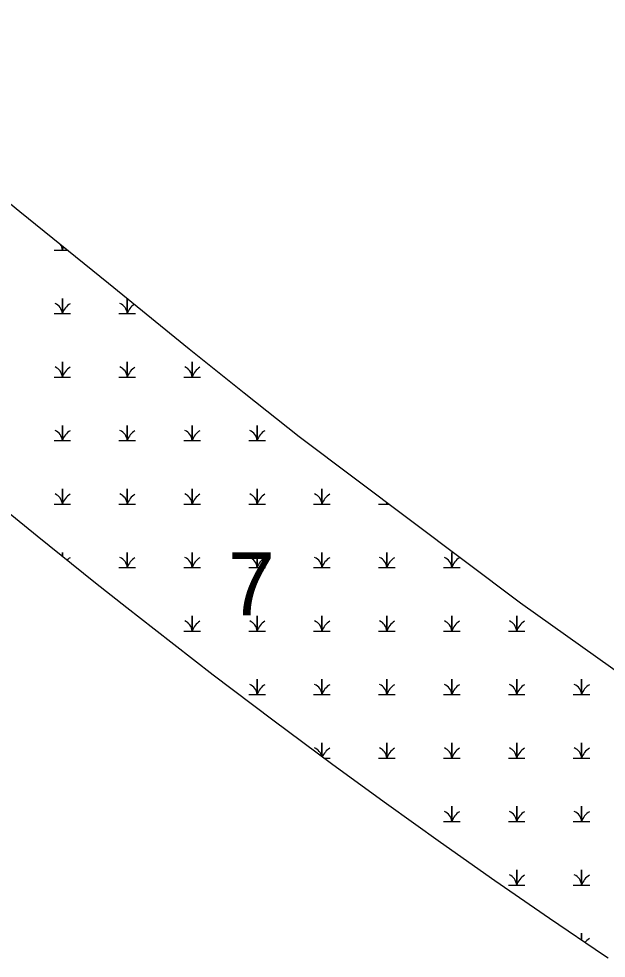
# Model space of a CAD drawing. Extents: x 2071991 to 2268989, y 436479 to 469629.
# Drawn here: x 2076308 to 2076916, y 466592 to 467565 of the extents above; entities that cross this region are included whole.
import ezdxf

# ---------------------------------------------------------------- set-up
doc = ezdxf.new("R2010")
doc.units = 0
for name, color, linetype in [('approx_PSA', 7, 'Continuous'), ('Default', 7, 'Continuous'), ('Exist Hydro Swamp or Marsh', 7, 'Continuous')]:
    doc.layers.add(name, color=color, linetype=linetype)

msp = doc.modelspace()

# ---------------------------------------------------------------- linework, layer by layer
at = {"layer": 'approx_PSA'}
for p, q in [((2075785.67, 467790.75), (2076308.97, 467365.77)), ((2076308.97, 467365.77), (2076400.66, 467291.31)), ((2076400.66, 467291.31), (2076484.34, 467223.35)), ((2076484.34, 467223.35), (2076541.06, 467177.72)), ((2076541.06, 467177.72), (2076598.19, 467132.62)), ((2076598.19, 467132.62), (2076827.36, 466960.06)), ((2076326.74, 467029.28), (2076243.05, 467097.24)), ((2076387.1, 466980.74), (2076326.74, 467029.28)), ((2076419.7, 466955.02), (2076387.1, 466980.74)), ((2076827.36, 466960.06), (2076939.05, 466880.59)), ((2076419.66, 466954.94), (2076419.7, 466955.02)), ((2076419.73, 466955.01), (2076419.66, 466954.94)), ((2076447.91, 466932.78), (2076419.73, 466955.01)), ((2076509.18, 466885.39), (2076447.91, 466932.78)), ((2076570.9, 466838.6), (2076509.18, 466885.39)), ((2076633.06, 466792.39), (2076570.9, 466838.6)), ((2076688.61, 466751.88), (2076633.06, 466792.39)), ((2076744.49, 466711.84), (2076688.61, 466751.88)), ((2076800.71, 466672.27), (2076744.49, 466711.84)), ((2076857.26, 466633.18), (2076800.71, 466672.27)), ((2076914.14, 466594.57), (2076857.26, 466633.18)), ((2076917.94, 466592.04), (2076914.14, 466594.57))]:
    msp.add_line(p, q, dxfattribs=at)
at = {"layer": 'Exist Hydro Swamp or Marsh'}
msp.add_line((2076623.61, 466799.42), (2076630.35, 466799.42), dxfattribs=at)
for points in [[(2076344.34, 467325.66), (2076352.94, 467325.66), (2076352.94, 467330.06)], [(2076352.94, 467330.06), (2076352.94, 467325.66), (2076358.35, 467325.66)], [(2076344.34, 467259.88), (2076352.94, 467259.88), (2076352.94, 467275.66), (2076352.94, 467259.88), (2076361.54, 467259.88)], [(2076411.54, 467259.88), (2076420.14, 467259.88), (2076420.14, 467275.49)], [(2076420.14, 467275.49), (2076420.14, 467259.88), (2076428.74, 467259.88)], [(2076344.34, 467194.1), (2076352.94, 467194.1), (2076352.94, 467209.88), (2076352.94, 467194.1), (2076361.54, 467194.1)], [(2076411.54, 467194.1), (2076420.14, 467194.1), (2076420.14, 467209.88), (2076420.14, 467194.1), (2076428.74, 467194.1)], [(2076478.74, 467194.1), (2076487.34, 467194.1), (2076487.34, 467209.88), (2076487.34, 467194.1), (2076495.95, 467194.1)], [(2076344.34, 467128.32), (2076352.94, 467128.32), (2076352.94, 467144.1), (2076352.94, 467128.32), (2076361.54, 467128.32)], [(2076411.54, 467128.32), (2076420.14, 467128.32), (2076420.14, 467144.1), (2076420.14, 467128.32), (2076428.74, 467128.32)], [(2076478.74, 467128.32), (2076487.34, 467128.32), (2076487.34, 467144.1), (2076487.34, 467128.32), (2076495.95, 467128.32)], [(2076545.95, 467128.32), (2076554.55, 467128.32), (2076554.55, 467144.1), (2076554.55, 467128.32), (2076563.15, 467128.32)], [(2076344.34, 467062.54), (2076352.94, 467062.54), (2076352.94, 467078.32), (2076352.94, 467062.54), (2076361.54, 467062.54)], [(2076411.54, 467062.54), (2076420.14, 467062.54), (2076420.14, 467078.32), (2076420.14, 467062.54), (2076428.74, 467062.54)], [(2076478.74, 467062.54), (2076487.34, 467062.54), (2076487.34, 467078.32), (2076487.34, 467062.54), (2076495.95, 467062.54)], [(2076545.95, 467062.54), (2076554.55, 467062.54), (2076554.55, 467078.32), (2076554.55, 467062.54), (2076563.15, 467062.54)], [(2076613.15, 467062.54), (2076621.75, 467062.54), (2076621.75, 467078.32), (2076621.75, 467062.54), (2076630.35, 467062.54)], [(2076680.35, 467062.54), (2076688.95, 467062.54), (2076688.95, 467064.28)], [(2076688.95, 467064.28), (2076688.95, 467062.54), (2076691.26, 467062.54)], [(2076352.94, 467008.21), (2076352.94, 467012.54), (2076352.94, 467008.21)], [(2076411.54, 466996.76), (2076420.14, 466996.76), (2076420.14, 467012.54), (2076420.14, 466996.76), (2076428.74, 466996.76)], [(2076478.74, 466996.76), (2076487.34, 466996.76), (2076487.34, 467012.54), (2076487.34, 466996.76), (2076495.95, 466996.76)], [(2076545.95, 466996.76), (2076554.55, 466996.76), (2076554.55, 467012.54), (2076554.55, 466996.76), (2076563.15, 466996.76)], [(2076613.15, 466996.76), (2076621.75, 466996.76), (2076621.75, 467012.54), (2076621.75, 466996.76), (2076630.35, 466996.76)], [(2076680.35, 466996.76), (2076688.95, 466996.76), (2076688.95, 467012.54), (2076688.95, 466996.76), (2076697.56, 466996.76)], [(2076747.56, 466996.76), (2076756.16, 466996.76), (2076756.16, 467012.54), (2076756.16, 466996.76), (2076764.76, 466996.76)], [(2076478.74, 466930.98), (2076487.34, 466930.98), (2076487.34, 466946.76), (2076487.34, 466930.98), (2076495.95, 466930.98)], [(2076545.95, 466930.98), (2076554.55, 466930.98), (2076554.55, 466946.76), (2076554.55, 466930.98), (2076563.15, 466930.98)], [(2076613.15, 466930.98), (2076621.75, 466930.98), (2076621.75, 466946.76), (2076621.75, 466930.98), (2076630.35, 466930.98)], [(2076680.35, 466930.98), (2076688.95, 466930.98), (2076688.95, 466946.76), (2076688.95, 466930.98), (2076697.56, 466930.98)], [(2076747.56, 466930.98), (2076756.16, 466930.98), (2076756.16, 466946.76), (2076756.16, 466930.98), (2076764.76, 466930.98)], [(2076814.76, 466930.98), (2076823.36, 466930.98), (2076823.36, 466946.76), (2076823.36, 466930.98), (2076831.96, 466930.98)], [(2076545.95, 466865.2), (2076554.55, 466865.2), (2076554.55, 466880.98), (2076554.55, 466865.2), (2076563.15, 466865.2)], [(2076613.15, 466865.2), (2076621.75, 466865.2), (2076621.75, 466880.98), (2076621.75, 466865.2), (2076630.35, 466865.2)], [(2076680.35, 466865.2), (2076688.95, 466865.2), (2076688.95, 466880.98), (2076688.95, 466865.2), (2076697.56, 466865.2)], [(2076747.56, 466865.2), (2076756.16, 466865.2), (2076756.16, 466880.98), (2076756.16, 466865.2), (2076764.76, 466865.2)], [(2076814.76, 466865.2), (2076823.36, 466865.2), (2076823.36, 466880.98), (2076823.36, 466865.2), (2076831.96, 466865.2)], [(2076881.96, 466865.2), (2076890.56, 466865.2), (2076890.56, 466880.98), (2076890.56, 466865.2), (2076899.16, 466865.2)], [(2076621.75, 466800.8), (2076621.75, 466815.2), (2076621.75, 466800.8)], [(2076680.35, 466799.42), (2076688.95, 466799.42), (2076688.95, 466815.2), (2076688.95, 466799.42), (2076697.56, 466799.42)], [(2076747.56, 466799.42), (2076756.16, 466799.42), (2076756.16, 466815.2), (2076756.16, 466799.42), (2076764.76, 466799.42)], [(2076814.76, 466799.42), (2076823.36, 466799.42), (2076823.36, 466815.2), (2076823.36, 466799.42), (2076831.96, 466799.42)], [(2076881.96, 466799.42), (2076890.56, 466799.42), (2076890.56, 466815.2), (2076890.56, 466799.42), (2076899.16, 466799.42)], [(2076747.56, 466733.64), (2076756.16, 466733.64), (2076756.16, 466749.42), (2076756.16, 466733.64), (2076764.76, 466733.64)], [(2076814.76, 466733.64), (2076823.36, 466733.64), (2076823.36, 466749.42), (2076823.36, 466733.64), (2076831.96, 466733.64)], [(2076881.96, 466733.64), (2076890.56, 466733.64), (2076890.56, 466749.42), (2076890.56, 466733.64), (2076899.16, 466733.64)], [(2076814.76, 466667.86), (2076823.36, 466667.86), (2076823.36, 466683.64), (2076823.36, 466667.86), (2076831.96, 466667.86)], [(2076881.96, 466667.86), (2076890.56, 466667.86), (2076890.56, 466683.64), (2076890.56, 466667.86), (2076899.16, 466667.86)], [(2076890.56, 466610.58), (2076890.56, 466617.86), (2076890.56, 466610.58)]]:
    msp.add_lwpolyline(points, dxfattribs=at)
for centre, radius, start, end in [((2076340.67, 467324.78), 12.3, 66.67022, 67.53497), ((2076340.67, 467324.78), 12.3, 4.14034, 35.16827), ((2076371.18, 467319.6), 19.22, 151.05001, 161.62219), ((2076340.67, 467259), 12.3, 4.14034, 67.53497), ((2076371.18, 467253.82), 19.22, 122.12745, 161.62219), ((2076407.87, 467259), 12.3, 4.14034, 67.53497), ((2076438.38, 467253.82), 19.22, 124.8662, 161.62219), ((2076340.67, 467193.21), 12.3, 4.14034, 67.53497), ((2076371.18, 467188.04), 19.22, 122.12745, 161.62219), ((2076407.87, 467193.21), 12.3, 4.14034, 67.53497), ((2076438.38, 467188.04), 19.22, 122.12745, 161.62219), ((2076475.08, 467193.21), 12.3, 4.14034, 67.53497), ((2076505.59, 467188.04), 19.22, 122.12745, 161.62219), ((2076340.67, 467127.43), 12.3, 4.14034, 67.53497), ((2076371.18, 467122.26), 19.22, 122.12745, 161.62219), ((2076407.87, 467127.43), 12.3, 4.14034, 67.53497), ((2076438.38, 467122.26), 19.22, 122.12745, 161.62219), ((2076475.08, 467127.43), 12.3, 4.14034, 67.53497), ((2076505.59, 467122.26), 19.22, 122.12745, 161.62219), ((2076542.28, 467127.43), 12.3, 4.14034, 67.53497), ((2076572.79, 467122.26), 19.22, 122.12745, 161.62219), ((2076340.67, 467061.65), 12.3, 4.14034, 67.53497), ((2076371.18, 467056.48), 19.22, 122.12745, 161.62219), ((2076407.87, 467061.65), 12.3, 4.14034, 67.53497), ((2076438.38, 467056.48), 19.22, 122.12745, 161.62219), ((2076475.08, 467061.65), 12.3, 4.14034, 67.53497), ((2076505.59, 467056.48), 19.22, 122.12745, 161.62219), ((2076542.28, 467061.65), 12.3, 4.14034, 67.53497), ((2076572.79, 467056.48), 19.22, 122.12745, 161.62219), ((2076609.48, 467061.65), 12.3, 4.14034, 67.53497), ((2076639.99, 467056.48), 19.22, 122.12745, 161.62219), ((2076676.69, 467061.65), 12.3, 4.14034, 13.42822), ((2076707.2, 467056.48), 19.22, 157.30362, 161.62219), ((2076371.18, 466990.7), 19.22, 122.12745, 134.58248), ((2076407.87, 466995.87), 12.3, 4.14034, 67.53497), ((2076438.38, 466990.7), 19.22, 122.12745, 161.62219), ((2076475.08, 466995.87), 12.3, 4.14034, 67.53497), ((2076505.59, 466990.7), 19.22, 122.12745, 161.62219), ((2076542.28, 466995.87), 12.3, 4.14034, 67.53497), ((2076572.79, 466990.7), 19.22, 122.12745, 161.62219), ((2076609.48, 466995.87), 12.3, 4.14034, 67.53497), ((2076639.99, 466990.7), 19.22, 122.12745, 161.62219), ((2076676.69, 466995.87), 12.3, 4.14034, 67.53497), ((2076707.2, 466990.7), 19.22, 122.12745, 161.62219), ((2076743.89, 466995.87), 12.3, 4.14034, 67.53497), ((2076774.4, 466990.7), 19.22, 122.12745, 161.62219), ((2076475.08, 466930.09), 12.3, 4.14034, 67.53497), ((2076505.59, 466924.92), 19.22, 122.12745, 161.62219), ((2076542.28, 466930.09), 12.3, 4.14034, 67.53497), ((2076572.79, 466924.92), 19.22, 122.12745, 161.62219), ((2076609.48, 466930.09), 12.3, 4.14034, 67.53497), ((2076639.99, 466924.92), 19.22, 122.12745, 161.62219), ((2076676.69, 466930.09), 12.3, 4.14034, 67.53497), ((2076707.2, 466924.92), 19.22, 122.12745, 161.62219), ((2076743.89, 466930.09), 12.3, 4.14034, 67.53497), ((2076774.4, 466924.92), 19.22, 122.12745, 161.62219), ((2076811.09, 466930.09), 12.3, 4.14034, 67.53497), ((2076841.6, 466924.92), 19.22, 122.12745, 161.62219), ((2076542.28, 466864.31), 12.3, 4.14034, 67.53497), ((2076572.79, 466859.14), 19.22, 122.12745, 161.62219), ((2076609.48, 466864.31), 12.3, 4.14034, 67.53497), ((2076639.99, 466859.14), 19.22, 122.12745, 161.62219), ((2076676.69, 466864.31), 12.3, 4.14034, 67.53497), ((2076707.2, 466859.14), 19.22, 122.12745, 161.62219), ((2076743.89, 466864.31), 12.3, 4.14034, 67.53497), ((2076774.4, 466859.14), 19.22, 122.12745, 161.62219), ((2076811.09, 466864.31), 12.3, 4.14034, 67.53497), ((2076841.6, 466859.14), 19.22, 122.12745, 161.62219), ((2076878.3, 466864.31), 12.3, 4.14034, 67.53497), ((2076908.81, 466859.14), 19.22, 122.12745, 161.62219), ((2076609.48, 466798.53), 12.3, 11.39419, 67.53497), ((2076676.69, 466798.53), 12.3, 4.14034, 67.53497), ((2076743.89, 466798.53), 12.3, 4.14034, 67.53497), ((2076811.09, 466798.53), 12.3, 4.14034, 67.53497), ((2076878.3, 466798.53), 12.3, 4.14034, 67.53497), ((2076639.99, 466793.36), 19.22, 122.12745, 158.16488), ((2076707.2, 466793.36), 19.22, 122.12745, 161.62219), ((2076774.4, 466793.36), 19.22, 122.12745, 161.62219), ((2076841.6, 466793.36), 19.22, 122.12745, 161.62219), ((2076908.81, 466793.36), 19.22, 122.12745, 161.62219), ((2076743.89, 466732.75), 12.3, 4.14034, 67.53497), ((2076774.4, 466727.58), 19.22, 122.12745, 161.62219), ((2076811.09, 466732.75), 12.3, 4.14034, 67.53497), ((2076841.6, 466727.58), 19.22, 122.12745, 161.62219), ((2076878.3, 466732.75), 12.3, 4.14034, 67.53497), ((2076908.81, 466727.58), 19.22, 122.12745, 161.62219), ((2076811.09, 466666.97), 12.3, 4.14034, 67.53497), ((2076841.6, 466661.8), 19.22, 122.12745, 161.62219), ((2076878.3, 466666.97), 12.3, 4.14034, 67.53497), ((2076908.81, 466661.8), 19.22, 122.12745, 161.62219), ((2076908.81, 466596.02), 19.22, 122.12745, 140.45172)]:
    msp.add_arc(centre, radius, start, end, dxfattribs=at)

# ---------------------------------------------------------------- texts
at = {"layer": 'Default'}
msp.add_text('7', height=65.34, dxfattribs=at).set_placement((2076524.3, 466947.32))

doc.saveas('drawing.dxf')
